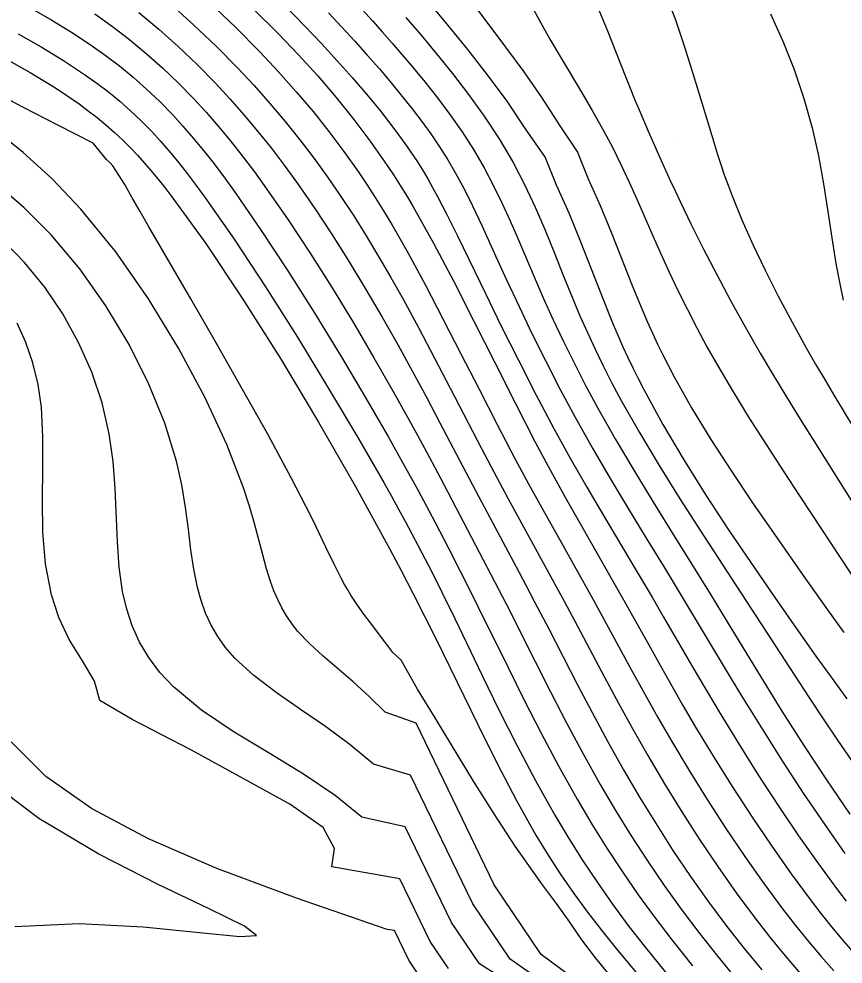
# Model space of a CAD drawing. Extents: x 2356077 to 2359823, y 225951 to 227822.
# Drawn here: x 2356795.4 to 2356856.1, y 227495 to 227564.7 of the extents above; entities that cross this region are included whole.
import ezdxf

# ---------------------------------------------------------------- set-up
doc = ezdxf.new("R2010")
doc.units = 0
for name, color, linetype in [('DTM Contours Major', 7, 'Continuous'), ('DTM Contours Minor', 7, 'Continuous'), ('PH Exist DTM Point', 7, 'Continuous')]:
    doc.layers.add(name, color=color, linetype=linetype)

msp = doc.modelspace()

# ---------------------------------------------------------------- linework, layer by layer
at = {"layer": 'DTM Contours Major'}
for points in [[(2356832.651, 227566.592), (2356833.891, 227564.328), (2356834.534, 227563.177), (2356835.287, 227561.881), (2356836.855, 227559.253), (2356837.64, 227557.919), (2356838.406, 227556.568), (2356839.139, 227555.198), (2356839.773, 227553.921), (2356840.377, 227552.628), (2356840.962, 227551.322), (2356842.115, 227548.678), (2356842.706, 227547.344), (2356843.322, 227545.997), (2356843.967, 227544.641), (2356844.643, 227543.274), (2356845.356, 227541.893), (2356846.108, 227540.496), (2356846.905, 227539.08), (2356848.035, 227537.163), (2356849.229, 227535.223), (2356850.466, 227533.275), (2356851.725, 227531.334), (2356852.986, 227529.417), (2356856.745, 227523.729)], [(2356802.128, 227554.052), (2356801.859, 227554.288), (2356800.871, 227555.496), (2356798.252, 227556.817), (2356795.69, 227558.145), (2356790.84, 227560.707), (2356788.601, 227561.88), (2356786.521, 227562.944), (2356785.331, 227563.53), (2356784.754, 227563.806), (2356784.187, 227564.071), (2356783.626, 227564.328), (2356783.069, 227564.576), (2356782.213, 227564.944)], [(2356804.242, 227565.127), (2356805.702, 227563.908), (2356807.136, 227562.626), (2356808.535, 227561.292), (2356809.891, 227559.913), (2356810.951, 227558.769), (2356811.983, 227557.597), (2356812.99, 227556.393), (2356813.979, 227555.151), (2356814.954, 227553.867), (2356815.92, 227552.537), (2356817.208, 227550.677), (2356818.483, 227548.743), (2356819.74, 227546.751), (2356820.972, 227544.718), (2356822.176, 227542.661), (2356823.343, 227540.598), (2356824.402, 227538.672), (2356825.428, 227536.762), (2356826.425, 227534.875), (2356828.352, 227531.194), (2356829.29, 227529.415), (2356830.67, 227526.833), (2356832.044, 227524.273), (2356832.737, 227522.973), (2356833.436, 227521.646), (2356834.45, 227519.69), (2356836.554, 227515.608), (2356837.653, 227513.514), (2356838.789, 227511.406), (2356839.967, 227509.301), (2356841.142, 227507.293), (2356842.357, 227505.309), (2356843.609, 227503.356), (2356844.897, 227501.442), (2356846.218, 227499.573), (2356847.568, 227497.756), (2356848.846, 227496.124), (2356850.145, 227494.547)], [(2356818.225, 227565.1), (2356819.201, 227564.057), (2356820.151, 227563.021), (2356821.073, 227561.992), (2356821.966, 227560.97), (2356822.828, 227559.955), (2356823.657, 227558.945), (2356824.386, 227558.026), (2356825.085, 227557.105), (2356825.755, 227556.178), (2356826.394, 227555.238), (2356827.004, 227554.278), (2356827.582, 227553.294), (2356828.088, 227552.362), (2356828.576, 227551.4), (2356829.056, 227550.405), (2356829.535, 227549.375), (2356830.525, 227547.194), (2356831.362, 227545.37), (2356832.258, 227543.454), (2356833.214, 227541.465), (2356834.228, 227539.422), (2356835.298, 227537.343), (2356836.423, 227535.248), (2356837.682, 227533.005), (2356838.984, 227530.774), (2356840.308, 227528.563), (2356841.635, 227526.381), (2356842.946, 227524.237), (2356844.222, 227522.14), (2356845.696, 227519.684), (2356847.153, 227517.245), (2356847.895, 227516.012), (2356848.656, 227514.759), (2356850.126, 227512.383), (2356851.656, 227509.972), (2356853.213, 227507.585), (2356854.765, 227505.282), (2356856.28, 227503.123)], [(2356839.708, 227493.216), (2356837.892, 227495.436), (2356836.889, 227496.757), (2356835.993, 227498.075), (2356835.031, 227499.447), (2356833.996, 227500.831), (2356832.978, 227502.236), (2356831.979, 227503.674), (2356830.418, 227506.052), (2356828.913, 227508.469), (2356826.089, 227513.136), (2356824.782, 227515.244), (2356823.567, 227517.381), (2356822.953, 227517.95), (2356822.378, 227518.723), (2356821.308, 227520.124), (2356820.817, 227520.78), (2356820.358, 227521.427), (2356820.108, 227521.803), (2356819.867, 227522.184), (2356819.634, 227522.573), (2356819.405, 227522.972), (2356819.18, 227523.385), (2356818.955, 227523.815), (2356818.657, 227524.411), (2356818.029, 227525.718), (2356817.317, 227527.206), (2356816.914, 227528.027), (2356815.468, 227530.832), (2356813.757, 227533.992), (2356811.886, 227537.349), (2356809.957, 227540.742), (2356808.073, 227544.014), (2356804.952, 227549.381), (2356804.33, 227550.46), (2356803.75, 227551.479), (2356803.21, 227552.45), (2356802.306, 227553.834), (2356802.128, 227554.052)], [(2356824.136, 227495.256), (2356823.079, 227497.452), (2356822.532, 227497.532), (2356815.849, 227499.825), (2356809.989, 227502.032), (2356804.955, 227504.22), (2356800.748, 227506.458), (2356797.371, 227508.814), (2356794.827, 227511.356)], [(2356824.777, 227494.313), (2356824.136, 227495.256)]]:
    msp.add_lwpolyline(points, dxfattribs=at)
at = {"layer": 'DTM Contours Minor'}
for points in [[(2356842.996, 227566.611), (2356843.758, 227564.659), (2356844.412, 227562.761), (2356844.984, 227560.959), (2356845.496, 227559.277), (2356846.436, 227556.15), (2356846.662, 227555.414), (2356846.893, 227554.675), (2356847.135, 227553.93), (2356847.391, 227553.173), (2356847.666, 227552.402), (2356847.963, 227551.611), (2356848.679, 227549.854), (2356849.498, 227548.017), (2356850.401, 227546.126), (2356851.371, 227544.209), (2356852.388, 227542.292), (2356853.435, 227540.403), (2356854.122, 227539.205), (2356854.814, 227538.022), (2356855.515, 227536.846), (2356856.947, 227534.482)], [(2356806.617, 227565.718), (2356808.298, 227564.209), (2356809.937, 227562.645), (2356811.513, 227561.047), (2356812.732, 227559.741), (2356813.902, 227558.423), (2356815.027, 227557.091), (2356816.109, 227555.741), (2356817.152, 227554.371), (2356818.161, 227552.98), (2356819.132, 227551.57), (2356820.078, 227550.131), (2356821.003, 227548.658), (2356821.913, 227547.147), (2356822.814, 227545.594), (2356823.711, 227543.993), (2356824.87, 227541.855), (2356826.029, 227539.659), (2356827.186, 227537.431), (2356829.483, 227532.995), (2356830.617, 227530.842), (2356831.456, 227529.281), (2356832.289, 227527.753), (2356834.761, 227523.253), (2356835.581, 227521.741), (2356836.563, 227519.9), (2356838.558, 227516.132), (2356839.586, 227514.216), (2356840.646, 227512.286), (2356841.746, 227510.347), (2356842.974, 227508.267), (2356844.249, 227506.2), (2356845.561, 227504.162), (2356846.902, 227502.169), (2356848.263, 227500.239), (2356849.636, 227498.387), (2356850.755, 227496.951), (2356851.878, 227495.577), (2356853.006, 227494.267)], [(2356809.452, 227565.862), (2356811.349, 227564.058), (2356813.155, 227562.234), (2356814.534, 227560.763), (2356815.841, 227559.297), (2356817.078, 227557.832), (2356818.249, 227556.365), (2356819.356, 227554.893), (2356820.404, 227553.413), (2356821.045, 227552.461), (2356821.667, 227551.497), (2356822.278, 227550.514), (2356822.882, 227549.505), (2356823.484, 227548.463), (2356824.091, 227547.382), (2356825.357, 227545.038), (2356826.655, 227542.55), (2356827.975, 227539.971), (2356829.309, 227537.352), (2356830.646, 227534.747), (2356831.979, 227532.206), (2356832.967, 227530.377), (2356833.945, 227528.603), (2356834.914, 227526.87), (2356836.818, 227523.483), (2356837.752, 227521.806), (2356838.689, 227520.098), (2356840.562, 227516.656), (2356841.518, 227514.918), (2356842.5, 227513.166), (2356843.519, 227511.396), (2356844.802, 227509.248), (2356846.136, 227507.099), (2356847.507, 227504.977), (2356848.899, 227502.91), (2356850.295, 227500.923), (2356851.681, 227499.046), (2356852.639, 227497.809), (2356853.588, 227496.636), (2356854.532, 227495.523), (2356855.475, 227494.467)], [(2356814.998, 227565.644), (2356816.469, 227564.136), (2356817.691, 227562.847), (2356818.86, 227561.576), (2356819.969, 227560.33), (2356821.015, 227559.111), (2356821.991, 227557.925), (2356822.893, 227556.775), (2356823.383, 227556.122), (2356823.849, 227555.478), (2356824.294, 227554.835), (2356824.721, 227554.189), (2356825.132, 227553.535), (2356825.532, 227552.865), (2356825.891, 227552.231), (2356826.247, 227551.576), (2356826.602, 227550.897), (2356826.963, 227550.188), (2356827.713, 227548.672), (2356829.809, 227544.358), (2356830.979, 227541.969), (2356832.213, 227539.493), (2356833.501, 227536.978), (2356834.83, 227534.475), (2356836.041, 227532.286), (2356837.264, 227530.145), (2356838.489, 227528.05), (2356840.899, 227523.99), (2356842.062, 227522.022), (2356842.884, 227520.613), (2356845.314, 227516.424), (2356846.144, 227515.012), (2356847.001, 227513.577), (2356848.407, 227511.279), (2356849.872, 227508.957), (2356851.367, 227506.661), (2356852.862, 227504.443), (2356854.326, 227502.355), (2356855.731, 227500.448), (2356856.363, 227499.627)], [(2356825.338, 227566.219), (2356827.038, 227564.158), (2356828.462, 227562.408), (2356829.915, 227560.548), (2356831.352, 227558.59), (2356832.722, 227556.545), (2356834.186, 227554.446), (2356835.007, 227552.417), (2356835.928, 227550.373), (2356836.777, 227548.306), (2356838.382, 227544.175), (2356839.202, 227542.143), (2356839.543, 227541.34), (2356839.895, 227540.541), (2356840.26, 227539.744), (2356840.639, 227538.945), (2356841.036, 227538.141), (2356841.451, 227537.329), (2356842.854, 227534.765), (2356844.401, 227532.153), (2356846.034, 227529.547), (2356847.698, 227527.002), (2356849.336, 227524.573), (2356851.115, 227521.992), (2356852.683, 227519.75), (2356854.143, 227517.688), (2356855.134, 227516.301), (2356856.417, 227514.521)], [(2356828.782, 227565.884), (2356831.271, 227562.575), (2356832.602, 227560.757), (2356833.93, 227558.848), (2356835.208, 227556.86), (2356836.561, 227554.825), (2356837.363, 227552.869), (2356838.244, 227550.905), (2356839.059, 227548.929), (2356840.601, 227545.014), (2356841.381, 227543.109), (2356841.733, 227542.296), (2356842.095, 227541.489), (2356842.47, 227540.687), (2356842.86, 227539.885), (2356843.268, 227539.081), (2356843.696, 227538.27), (2356844.984, 227535.987), (2356846.404, 227533.658), (2356847.915, 227531.314), (2356849.478, 227528.983), (2356851.055, 227526.696), (2356853.211, 227523.622), (2356855, 227521.097), (2356856.2, 227519.414)], [(2356796.334, 227565.437), (2356797.822, 227564.58), (2356799.264, 227563.693), (2356800.651, 227562.776), (2356801.744, 227561.999), (2356802.798, 227561.195), (2356803.819, 227560.359), (2356804.811, 227559.482), (2356805.779, 227558.56), (2356806.73, 227557.585), (2356807.49, 227556.754), (2356808.247, 227555.878), (2356809.008, 227554.951), (2356809.779, 227553.966), (2356810.566, 227552.919), (2356811.376, 227551.801), (2356813.263, 227549.069), (2356815.229, 227546.078), (2356817.21, 227542.942), (2356819.147, 227539.778), (2356820.976, 227536.701), (2356822.636, 227533.826), (2356823.406, 227532.46), (2356824.123, 227531.165), (2356824.797, 227529.93), (2356825.434, 227528.743), (2356826.043, 227527.592), (2356827.066, 227525.63), (2356827.927, 227523.951), (2356828.805, 227522.211), (2356829.258, 227521.3), (2356831.452, 227516.838), (2356832.644, 227514.441), (2356833.894, 227511.993), (2356835.195, 227509.541), (2356836.543, 227507.13), (2356837.625, 227505.302), (2356838.735, 227503.521), (2356839.875, 227501.782), (2356841.05, 227500.08), (2356842.261, 227498.409), (2356843.512, 227496.765), (2356845.038, 227494.852)], [(2356800.999, 227565.024), (2356802.284, 227564.103), (2356803.541, 227563.135), (2356804.771, 227562.118), (2356805.974, 227561.051), (2356807.147, 227559.933), (2356808.293, 227558.765), (2356809.198, 227557.781), (2356810.091, 227556.757), (2356810.977, 227555.688), (2356811.862, 227554.567), (2356812.752, 227553.387), (2356813.654, 227552.144), (2356815.247, 227549.839), (2356816.865, 227547.383), (2356818.476, 227544.832), (2356820.054, 227542.246), (2356821.568, 227539.682), (2356822.99, 227537.197), (2356823.922, 227535.527), (2356824.802, 227533.918), (2356825.638, 227532.363), (2356826.439, 227530.855), (2356829.627, 227524.79), (2356830.751, 227522.625), (2356831.329, 227521.497), (2356833.456, 227517.275), (2356834.587, 227515.042), (2356835.763, 227512.77), (2356836.983, 227510.488), (2356838.246, 227508.226), (2356839.374, 227506.306), (2356840.535, 227504.424), (2356841.729, 227502.582), (2356842.956, 227500.78), (2356844.216, 227499.018), (2356845.51, 227497.297), (2356846.902, 227495.537), (2356848.322, 227493.827)], [(2356812.696, 227565.388), (2356814.495, 227563.587), (2356815.987, 227562.026), (2356817.417, 227560.455), (2356818.785, 227558.864), (2356820.095, 227557.242), (2356821.347, 227555.576), (2356822.545, 227553.855), (2356823.05, 227553.086), (2356823.548, 227552.3), (2356824.002, 227551.559), (2356824.455, 227550.796), (2356825.951, 227548.137), (2356827.454, 227545.295), (2356828.96, 227542.338), (2356830.465, 227539.335), (2356831.965, 227536.354), (2356833.456, 227533.462), (2356834.576, 227531.369), (2356835.685, 227529.354), (2356836.781, 227527.406), (2356839.953, 227521.839), (2356841.694, 227518.732), (2356842.561, 227517.18), (2356843.441, 227515.621), (2356844.343, 227514.046), (2356845.279, 227512.449), (2356846.617, 227510.235), (2356848.013, 227508.006), (2356849.443, 227505.801), (2356850.885, 227503.661), (2356852.315, 227501.624), (2356853.709, 227499.732), (2356854.504, 227498.701), (2356855.284, 227497.728), (2356856.053, 227496.808), (2356856.817, 227495.937)], [(2356820.714, 227565.335), (2356821.449, 227564.524), (2356822.179, 227563.707), (2356822.907, 227562.881), (2356823.633, 227562.041), (2356824.359, 227561.184), (2356825.31, 227560.028), (2356826.251, 227558.835), (2356827.171, 227557.605), (2356828.058, 227556.336), (2356828.903, 227555.03), (2356829.693, 227553.684), (2356830.365, 227552.413), (2356830.996, 227551.111), (2356831.598, 227549.78), (2356832.185, 227548.423), (2356833.368, 227545.642), (2356834.046, 227544.092), (2356834.76, 227542.518), (2356835.513, 227540.92), (2356836.312, 227539.296), (2356837.16, 227537.645), (2356838.063, 227535.966), (2356839.349, 227533.693), (2356840.712, 227531.389), (2356842.123, 227529.074), (2356843.552, 227526.769), (2356844.971, 227524.496), (2356846.35, 227522.273), (2356847.609, 227520.217), (2356850.117, 227516.097), (2356851.642, 227513.631), (2356853.246, 227511.099), (2356854.915, 227508.551), (2356856.636, 227506.036)], [(2356838.045, 227565.562), (2356838.78, 227563.785), (2356840.1, 227560.409), (2356840.44, 227559.561), (2356840.777, 227558.742), (2356841.112, 227557.946), (2356841.781, 227556.397), (2356842.745, 227554.211), (2356843.407, 227552.746), (2356843.759, 227551.986), (2356844.128, 227551.202), (2356844.954, 227549.495), (2356845.857, 227547.69), (2356846.828, 227545.815), (2356847.855, 227543.894), (2356848.927, 227541.952), (2356850.034, 227540.017), (2356851.006, 227538.374), (2356851.991, 227536.751), (2356852.986, 227535.144), (2356853.986, 227533.55), (2356857.023, 227528.742)], [(2356850.798, 227565.048), (2356851.709, 227563.011), (2356852.531, 227560.921), (2356853.251, 227558.794), (2356853.856, 227556.642), (2356854.325, 227554.56), (2356854.706, 227552.494), (2356855.028, 227550.469), (2356855.322, 227548.51), (2356855.618, 227546.64), (2356855.947, 227544.886), (2356856.164, 227543.925)], [(2356823.906, 227564.763), (2356825.035, 227563.451), (2356826.181, 227562.088), (2356827.359, 227560.634), (2356828.54, 227559.097), (2356829.697, 227557.487), (2356830.801, 227555.811), (2356831.823, 227554.078), (2356832.674, 227552.441), (2356833.451, 227550.774), (2356834.176, 227549.088), (2356834.867, 227547.392), (2356835.544, 227545.698), (2356836.229, 227544.016), (2356836.752, 227542.781), (2356837.296, 227541.552), (2356837.866, 227540.32), (2356838.469, 227539.077), (2356839.11, 227537.816), (2356839.796, 227536.529), (2356841.136, 227534.161), (2356842.592, 227531.728), (2356844.121, 227529.273), (2356845.679, 227526.836), (2356847.222, 227524.461), (2356852.564, 227516.275), (2356853.631, 227514.653), (2356854.689, 227513.057), (2356855.734, 227511.496), (2356856.763, 227509.977)], [(2356795.329, 227563.566), (2356797.041, 227562.596), (2356798.686, 227561.596), (2356800.237, 227560.574), (2356801.135, 227559.934), (2356801.995, 227559.28), (2356802.824, 227558.603), (2356803.628, 227557.894), (2356804.414, 227557.147), (2356805.19, 227556.353), (2356805.815, 227555.671), (2356806.443, 227554.947), (2356807.078, 227554.177), (2356807.726, 227553.357), (2356808.392, 227552.48), (2356809.08, 227551.542), (2356811.25, 227548.428), (2356813.563, 227544.918), (2356815.921, 227541.191), (2356818.225, 227537.424), (2356820.378, 227533.797), (2356822.282, 227530.486), (2356822.849, 227529.474), (2356823.383, 227528.51), (2356823.887, 227527.585), (2356824.367, 227526.691), (2356824.828, 227525.819), (2356825.6, 227524.325), (2356826.245, 227523.048), (2356826.894, 227521.74), (2356827.224, 227521.064), (2356829.545, 227516.256), (2356830.803, 227513.683), (2356832.119, 227511.071), (2356833.486, 227508.474), (2356834.901, 227505.948), (2356835.919, 227504.243), (2356836.962, 227502.59), (2356838.034, 227500.981), (2356839.141, 227499.405), (2356840.286, 227497.853), (2356841.475, 227496.315), (2356843.12, 227494.286)], [(2356794.267, 227561.806), (2356796.215, 227560.713), (2356798.084, 227559.572), (2356799.83, 227558.394), (2356800.509, 227557.894), (2356801.165, 227557.383), (2356801.801, 227556.857), (2356802.422, 227556.309), (2356803.034, 227555.734), (2356803.641, 227555.126), (2356804.131, 227554.607), (2356804.624, 227554.06), (2356805.122, 227553.483), (2356805.629, 227552.872), (2356806.147, 227552.225), (2356806.679, 227551.538), (2356809.162, 227548.112), (2356811.859, 227544.079), (2356814.669, 227539.624), (2356817.487, 227534.932), (2356820.211, 227530.187), (2356822.737, 227525.572), (2356823.568, 227523.999), (2356824.44, 227522.312), (2356826.119, 227518.971), (2356827.696, 227515.757), (2356829.195, 227512.686), (2356830.645, 227509.774), (2356832.072, 227507.038), (2356833.502, 227504.493), (2356834.415, 227502.995), (2356835.347, 227501.561), (2356836.306, 227500.174), (2356837.301, 227498.815), (2356838.338, 227497.468), (2356839.427, 227496.114), (2356842.963, 227491.876)], [(2356830.415, 227500.809), (2356824.669, 227512.738), (2356822.398, 227513.547), (2356821.213, 227514.715), (2356820.031, 227515.777), (2356817.796, 227517.696), (2356816.805, 227518.611), (2356815.94, 227519.533), (2356815.507, 227520.082), (2356815.12, 227520.648), (2356814.776, 227521.235), (2356814.469, 227521.848), (2356814.194, 227522.492), (2356813.946, 227523.172), (2356813.65, 227524.127), (2356813.37, 227525.156), (2356813.083, 227526.262), (2356812.767, 227527.451), (2356812.399, 227528.727), (2356811.958, 227530.094), (2356810.718, 227533.292), (2356809.1, 227536.775), (2356807.16, 227540.398), (2356804.952, 227544.015), (2356802.533, 227547.48), (2356799.957, 227550.646), (2356797.845, 227552.861), (2356795.705, 227554.814), (2356793.575, 227556.52)], [(2356828.845, 227499.421), (2356824.272, 227508.916), (2356821.534, 227509.705), (2356819.817, 227511.146), (2356817.99, 227512.484), (2356816.14, 227513.756), (2356814.353, 227514.999), (2356812.714, 227516.248), (2356811.307, 227517.539), (2356810.629, 227518.319), (2356810.05, 227519.13), (2356809.561, 227519.974), (2356809.154, 227520.856), (2356808.822, 227521.78), (2356808.555, 227522.749), (2356808.287, 227524.098), (2356808.078, 227525.53), (2356807.886, 227527.043), (2356807.672, 227528.635), (2356807.393, 227530.302), (2356807.009, 227532.043), (2356806.149, 227534.845), (2356804.975, 227537.741), (2356803.518, 227540.654), (2356801.809, 227543.511), (2356799.881, 227546.235), (2356797.764, 227548.752), (2356795.79, 227550.73), (2356793.729, 227552.504)], [(2356827.276, 227498.032), (2356823.874, 227505.095), (2356820.664, 227505.802), (2356818.711, 227507.414), (2356816.373, 227508.975), (2356813.831, 227510.52), (2356811.265, 227512.086), (2356808.855, 227513.709), (2356806.78, 227515.426), (2356805.794, 227516.476), (2356804.97, 227517.572), (2356804.294, 227518.716), (2356803.755, 227519.909), (2356803.342, 227521.154), (2356803.041, 227522.453), (2356802.793, 227524.244), (2356802.659, 227526.115), (2356802.494, 227530.029), (2356802.34, 227532.039), (2356802.058, 227534.061), (2356801.523, 227536.355), (2356800.761, 227538.614), (2356799.791, 227540.807), (2356798.632, 227542.906), (2356797.301, 227544.879), (2356795.817, 227546.698), (2356794.411, 227548.141)], [(2356825.706, 227496.644), (2356823.476, 227501.273), (2356818.464, 227502.156), (2356818.666, 227503.496), (2356817.813, 227505.034), (2356815.363, 227506.756), (2356811.927, 227508.66), (2356808.115, 227510.743), (2356803.741, 227513.004), (2356801.362, 227514.404), (2356800.963, 227515.838), (2356800.083, 227517.341), (2356799.097, 227518.902), (2356798.337, 227520.521), (2356797.788, 227522.197), (2356797.354, 227524.483), (2356797.167, 227526.828), (2356797.136, 227529.194), (2356797.168, 227531.543), (2356797.169, 227533.834), (2356797.048, 227536.03), (2356796.804, 227537.718), (2356796.421, 227539.314), (2356795.905, 227540.816), (2356795.259, 227542.22)], [(2356795.105, 227497.755), (2356799.827, 227497.972), (2356804.552, 227497.73), (2356808.696, 227497.312), (2356811.675, 227497.004), (2356812.907, 227497.086), (2356812.022, 227497.773), (2356809.416, 227499.05), (2356805.649, 227500.844), (2356801.281, 227503.086), (2356796.871, 227505.704), (2356792.98, 227508.626)], [(2356837.046, 227493.34), (2356833.897, 227495.686), (2356830.415, 227500.809)], [(2356834.419, 227493.367), (2356831.617, 227495.343), (2356828.845, 227499.421)], [(2356831.846, 227493.403), (2356829.337, 227494.999), (2356827.276, 227498.032)], [(2356827.057, 227494.656), (2356825.706, 227496.644)]]:
    msp.add_lwpolyline(points, dxfattribs=at)
at = {"layer": 'PH Exist DTM Point'}
for p, q in [((2356844.065, 227555.995), (2356844.065, 227555.995)), ((2356801.841, 227553.861), (2356801.841, 227553.861)), ((2356823.333, 227552.614), (2356823.333, 227552.614)), ((2356840.987, 227539.563), (2356840.987, 227539.563)), ((2356823.838, 227523.503), (2356823.838, 227523.503)), ((2356852.813, 227520.622), (2356852.813, 227520.622))]:
    msp.add_line(p, q, dxfattribs=at)

doc.saveas('drawing.dxf')
